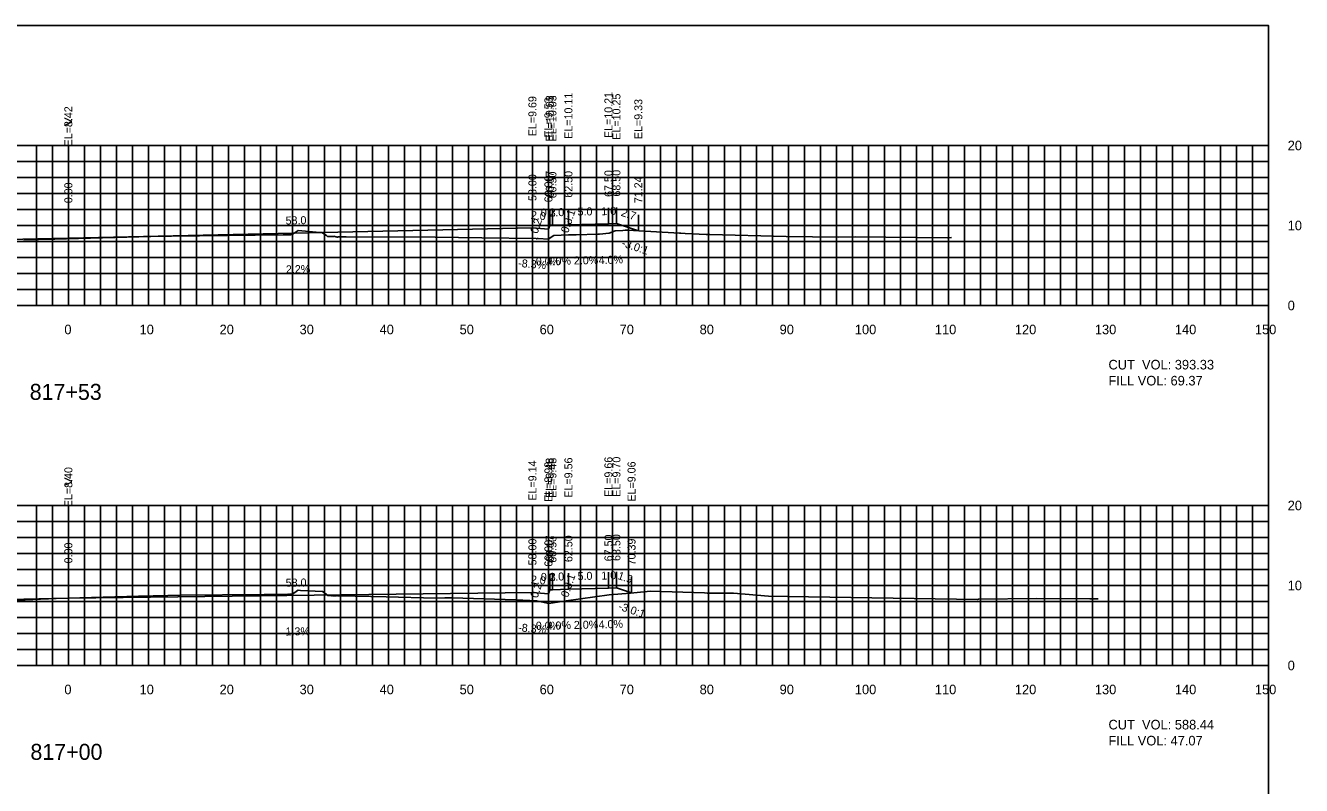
# Model space of a CAD drawing. Extents: x 1797419 to 1809236, y 248759 to 251512.
# Drawn here: x 1805345.6 to 1805505.1, y 250512.3 to 250607.3 of the extents above; entities that cross this region are included whole.
import ezdxf

# ---------------------------------------------------------------- set-up
doc = ezdxf.new("R2010")
doc.units = 0
for name, color, linetype in [('1', 7, 'Continuous'), ('10', 7, 'Continuous'), ('3', 7, 'Continuous'), ('31', 7, 'Continuous'), ('4', 7, 'Continuous'), ('60', 7, 'Continuous'), ('ANNO-TXT', 7, 'Continuous'), ('CL-CNST', 7, 'Continuous'), ('Level 62', 7, 'Continuous'), ('M-ROADS', 7, 'Continuous')]:
    doc.layers.add(name, color=color, linetype=linetype)

msp = doc.modelspace()

# ---------------------------------------------------------------- linework, layer by layer
for p, q in [((1805409, 250581.95), (1805409, 250583.95)), ((1805411, 250581.78), (1805411, 250583.78)), ((1805411.17, 250582.28), (1805411.17, 250584.28)), ((1805411.5, 250582.28), (1805411.5, 250584.28)), ((1805413.5, 250582.36), (1805413.5, 250584.36)), ((1805418.5, 250582.46), (1805418.5, 250584.46)), ((1805419.5, 250582.5), (1805419.5, 250584.5)), ((1805422.24, 250581.59), (1805422.24, 250583.59)), ((1805351, 250580.67), (1805351, 250582.67)), ((1805411.17, 250536.73), (1805411.17, 250538.73)), ((1805411.5, 250536.73), (1805411.5, 250538.73)), ((1805413.5, 250536.81), (1805413.5, 250538.81)), ((1805418.5, 250536.91), (1805418.5, 250538.91)), ((1805419.5, 250536.95), (1805419.5, 250538.95)), ((1805351, 250535.66), (1805351, 250537.66)), ((1805409, 250536.4), (1805409, 250538.4)), ((1805411, 250536.23), (1805411, 250538.23)), ((1805421.39, 250536.32), (1805421.39, 250538.32))]:
    msp.add_line(p, q)
msp.add_lwpolyline([(1805201, 250417.26), (1805501, 250417.26), (1805501, 250607.26), (1805201, 250607.26)], close=True)
at = {"layer": '60'}
for p, q in [((1805501, 250572.26), (1805501, 250592.26)), ((1805501.06, 250592.26), (1805501, 250592.26)), ((1805501.06, 250582.26), (1805501, 250582.26)), ((1805201, 250572.26), (1805501, 250572.26)), ((1805351, 250572.2), (1805351, 250572.26)), ((1805361, 250572.2), (1805361, 250572.26)), ((1805371, 250572.2), (1805371, 250572.26)), ((1805381, 250572.2), (1805381, 250572.26)), ((1805391, 250572.2), (1805391, 250572.26)), ((1805401, 250572.2), (1805401, 250572.26)), ((1805411, 250572.2), (1805411, 250572.26)), ((1805421, 250572.2), (1805421, 250572.26)), ((1805431, 250572.2), (1805431, 250572.26)), ((1805441, 250572.2), (1805441, 250572.26)), ((1805451, 250572.2), (1805451, 250572.26)), ((1805461, 250572.2), (1805461, 250572.26)), ((1805471, 250572.2), (1805471, 250572.26)), ((1805481, 250572.2), (1805481, 250572.26)), ((1805491, 250572.2), (1805491, 250572.26)), ((1805501, 250572.2), (1805501, 250572.26)), ((1805501.06, 250572.26), (1805501, 250572.26)), ((1805501, 250527.26), (1805501, 250547.26)), ((1805501.06, 250547.26), (1805501, 250547.26)), ((1805501.06, 250537.26), (1805501, 250537.26)), ((1805201, 250527.26), (1805501, 250527.26)), ((1805351, 250527.2), (1805351, 250527.26)), ((1805361, 250527.2), (1805361, 250527.26)), ((1805371, 250527.2), (1805371, 250527.26)), ((1805381, 250527.2), (1805381, 250527.26)), ((1805391, 250527.2), (1805391, 250527.26)), ((1805401, 250527.2), (1805401, 250527.26)), ((1805411, 250527.2), (1805411, 250527.26)), ((1805421, 250527.2), (1805421, 250527.26)), ((1805431, 250527.2), (1805431, 250527.26)), ((1805441, 250527.2), (1805441, 250527.26)), ((1805451, 250527.2), (1805451, 250527.26)), ((1805461, 250527.2), (1805461, 250527.26)), ((1805471, 250527.2), (1805471, 250527.26)), ((1805481, 250527.2), (1805481, 250527.26)), ((1805491, 250527.2), (1805491, 250527.26)), ((1805501, 250527.2), (1805501, 250527.26)), ((1805501.06, 250527.26), (1805501, 250527.26))]:
    msp.add_line(p, q, dxfattribs=at)
at = {"layer": 'CL-CNST'}
for points in [[(1805243.42, 250584.45), (1805258.5, 250579.42), (1805259.5, 250579.38), (1805264.5, 250579.28), (1805266.5, 250579.2), (1805266.83, 250579.2), (1805267, 250578.7), (1805269, 250578.87), (1805351, 250580.67), (1805409, 250581.95), (1805411, 250581.78), (1805411.17, 250582.28), (1805411.5, 250582.28), (1805413.5, 250582.36), (1805418.5, 250582.46), (1805419.5, 250582.5), (1805422.24, 250581.59)], [(1805243.79, 250539.31), (1805258.5, 250534.41), (1805259.5, 250534.37), (1805264.5, 250534.27), (1805266.5, 250534.19), (1805266.83, 250534.19), (1805267, 250533.69), (1805269, 250533.85), (1805351, 250535.66), (1805409, 250536.4), (1805411, 250536.23), (1805411.17, 250536.73), (1805411.5, 250536.73), (1805413.5, 250536.81), (1805418.5, 250536.91), (1805419.5, 250536.95), (1805421.39, 250536.32)]]:
    msp.add_lwpolyline(points, dxfattribs=at)
at = {"layer": 'Level 62'}
for p, q in [((1805201, 250592.26), (1805501, 250592.26)), ((1805347, 250572.26), (1805347, 250592.26)), ((1805349, 250572.26), (1805349, 250592.26)), ((1805351, 250572.26), (1805351, 250592.26)), ((1805353, 250572.26), (1805353, 250592.26)), ((1805355, 250572.26), (1805355, 250592.26)), ((1805357, 250572.26), (1805357, 250592.26)), ((1805359, 250572.26), (1805359, 250592.26)), ((1805361, 250572.26), (1805361, 250592.26)), ((1805363, 250572.26), (1805363, 250592.26)), ((1805365, 250572.26), (1805365, 250592.26)), ((1805367, 250572.26), (1805367, 250592.26)), ((1805369, 250572.26), (1805369, 250592.26)), ((1805371, 250572.26), (1805371, 250592.26)), ((1805373, 250572.26), (1805373, 250592.26)), ((1805375, 250572.26), (1805375, 250592.26)), ((1805377, 250572.26), (1805377, 250592.26)), ((1805379, 250572.26), (1805379, 250592.26)), ((1805381, 250572.26), (1805381, 250592.26)), ((1805383, 250572.26), (1805383, 250592.26)), ((1805385, 250572.26), (1805385, 250592.26)), ((1805387, 250572.26), (1805387, 250592.26)), ((1805389, 250572.26), (1805389, 250592.26)), ((1805391, 250572.26), (1805391, 250592.26)), ((1805393, 250572.26), (1805393, 250592.26)), ((1805395, 250572.26), (1805395, 250592.26)), ((1805397, 250572.26), (1805397, 250592.26)), ((1805399, 250572.26), (1805399, 250592.26)), ((1805401, 250572.26), (1805401, 250592.26)), ((1805403, 250572.26), (1805403, 250592.26)), ((1805405, 250572.26), (1805405, 250592.26)), ((1805407, 250572.26), (1805407, 250592.26)), ((1805409, 250572.26), (1805409, 250592.26)), ((1805411, 250572.26), (1805411, 250592.26)), ((1805413, 250572.26), (1805413, 250592.26)), ((1805415, 250572.26), (1805415, 250592.26)), ((1805417, 250572.26), (1805417, 250592.26)), ((1805419, 250572.26), (1805419, 250592.26)), ((1805421, 250572.26), (1805421, 250592.26)), ((1805423, 250572.26), (1805423, 250592.26)), ((1805425, 250572.26), (1805425, 250592.26)), ((1805427, 250572.26), (1805427, 250592.26)), ((1805429, 250572.26), (1805429, 250592.26)), ((1805431, 250572.26), (1805431, 250592.26)), ((1805433, 250572.26), (1805433, 250592.26)), ((1805435, 250572.26), (1805435, 250592.26)), ((1805437, 250572.26), (1805437, 250592.26)), ((1805439, 250572.26), (1805439, 250592.26)), ((1805441, 250572.26), (1805441, 250592.26)), ((1805443, 250572.26), (1805443, 250592.26)), ((1805445, 250572.26), (1805445, 250592.26)), ((1805447, 250572.26), (1805447, 250592.26)), ((1805449, 250572.26), (1805449, 250592.26)), ((1805451, 250572.26), (1805451, 250592.26)), ((1805453, 250572.26), (1805453, 250592.26)), ((1805455, 250572.26), (1805455, 250592.26)), ((1805457, 250572.26), (1805457, 250592.26)), ((1805459, 250572.26), (1805459, 250592.26)), ((1805461, 250572.26), (1805461, 250592.26)), ((1805463, 250572.26), (1805463, 250592.26)), ((1805465, 250572.26), (1805465, 250592.26)), ((1805467, 250572.26), (1805467, 250592.26)), ((1805469, 250572.26), (1805469, 250592.26)), ((1805471, 250572.26), (1805471, 250592.26)), ((1805473, 250572.26), (1805473, 250592.26)), ((1805475, 250572.26), (1805475, 250592.26)), ((1805477, 250572.26), (1805477, 250592.26)), ((1805479, 250572.26), (1805479, 250592.26)), ((1805481, 250572.26), (1805481, 250592.26)), ((1805483, 250572.26), (1805483, 250592.26)), ((1805485, 250572.26), (1805485, 250592.26)), ((1805487, 250572.26), (1805487, 250592.26)), ((1805489, 250572.26), (1805489, 250592.26)), ((1805491, 250572.26), (1805491, 250592.26)), ((1805493, 250572.26), (1805493, 250592.26)), ((1805495, 250572.26), (1805495, 250592.26)), ((1805497, 250572.26), (1805497, 250592.26)), ((1805499, 250572.26), (1805499, 250592.26)), ((1805501, 250572.26), (1805501, 250592.26)), ((1805201, 250590.26), (1805501, 250590.26)), ((1805201, 250588.26), (1805501, 250588.26)), ((1805201, 250586.26), (1805501, 250586.26)), ((1805201, 250584.26), (1805501, 250584.26)), ((1805201, 250582.26), (1805501, 250582.26)), ((1805201, 250580.26), (1805501, 250580.26)), ((1805201, 250578.26), (1805501, 250578.26)), ((1805201, 250576.26), (1805501, 250576.26)), ((1805201, 250574.26), (1805501, 250574.26)), ((1805201, 250572.26), (1805501, 250572.26)), ((1805201, 250547.26), (1805501, 250547.26)), ((1805347, 250527.26), (1805347, 250547.26)), ((1805349, 250527.26), (1805349, 250547.26)), ((1805351, 250527.26), (1805351, 250547.26)), ((1805353, 250527.26), (1805353, 250547.26)), ((1805355, 250527.26), (1805355, 250547.26)), ((1805357, 250527.26), (1805357, 250547.26)), ((1805359, 250527.26), (1805359, 250547.26)), ((1805361, 250527.26), (1805361, 250547.26)), ((1805363, 250527.26), (1805363, 250547.26)), ((1805365, 250527.26), (1805365, 250547.26)), ((1805367, 250527.26), (1805367, 250547.26)), ((1805369, 250527.26), (1805369, 250547.26)), ((1805371, 250527.26), (1805371, 250547.26)), ((1805373, 250527.26), (1805373, 250547.26)), ((1805375, 250527.26), (1805375, 250547.26)), ((1805377, 250527.26), (1805377, 250547.26)), ((1805379, 250527.26), (1805379, 250547.26)), ((1805381, 250527.26), (1805381, 250547.26)), ((1805383, 250527.26), (1805383, 250547.26)), ((1805385, 250527.26), (1805385, 250547.26)), ((1805387, 250527.26), (1805387, 250547.26)), ((1805389, 250527.26), (1805389, 250547.26)), ((1805391, 250527.26), (1805391, 250547.26)), ((1805393, 250527.26), (1805393, 250547.26)), ((1805395, 250527.26), (1805395, 250547.26)), ((1805397, 250527.26), (1805397, 250547.26)), ((1805399, 250527.26), (1805399, 250547.26)), ((1805401, 250527.26), (1805401, 250547.26)), ((1805403, 250527.26), (1805403, 250547.26)), ((1805405, 250527.26), (1805405, 250547.26)), ((1805407, 250527.26), (1805407, 250547.26)), ((1805409, 250527.26), (1805409, 250547.26)), ((1805411, 250527.26), (1805411, 250547.26)), ((1805413, 250527.26), (1805413, 250547.26)), ((1805415, 250527.26), (1805415, 250547.26)), ((1805417, 250527.26), (1805417, 250547.26)), ((1805419, 250527.26), (1805419, 250547.26)), ((1805421, 250527.26), (1805421, 250547.26)), ((1805423, 250527.26), (1805423, 250547.26)), ((1805425, 250527.26), (1805425, 250547.26)), ((1805427, 250527.26), (1805427, 250547.26)), ((1805429, 250527.26), (1805429, 250547.26)), ((1805431, 250527.26), (1805431, 250547.26)), ((1805433, 250527.26), (1805433, 250547.26)), ((1805435, 250527.26), (1805435, 250547.26)), ((1805437, 250527.26), (1805437, 250547.26)), ((1805439, 250527.26), (1805439, 250547.26)), ((1805441, 250527.26), (1805441, 250547.26)), ((1805443, 250527.26), (1805443, 250547.26)), ((1805445, 250527.26), (1805445, 250547.26)), ((1805447, 250527.26), (1805447, 250547.26)), ((1805449, 250527.26), (1805449, 250547.26)), ((1805451, 250527.26), (1805451, 250547.26)), ((1805453, 250527.26), (1805453, 250547.26)), ((1805455, 250527.26), (1805455, 250547.26)), ((1805457, 250527.26), (1805457, 250547.26)), ((1805459, 250527.26), (1805459, 250547.26)), ((1805461, 250527.26), (1805461, 250547.26)), ((1805463, 250527.26), (1805463, 250547.26)), ((1805465, 250527.26), (1805465, 250547.26)), ((1805467, 250527.26), (1805467, 250547.26)), ((1805469, 250527.26), (1805469, 250547.26)), ((1805471, 250527.26), (1805471, 250547.26)), ((1805473, 250527.26), (1805473, 250547.26)), ((1805475, 250527.26), (1805475, 250547.26)), ((1805477, 250527.26), (1805477, 250547.26)), ((1805479, 250527.26), (1805479, 250547.26)), ((1805481, 250527.26), (1805481, 250547.26)), ((1805483, 250527.26), (1805483, 250547.26)), ((1805485, 250527.26), (1805485, 250547.26)), ((1805487, 250527.26), (1805487, 250547.26)), ((1805489, 250527.26), (1805489, 250547.26)), ((1805491, 250527.26), (1805491, 250547.26)), ((1805493, 250527.26), (1805493, 250547.26)), ((1805495, 250527.26), (1805495, 250547.26)), ((1805497, 250527.26), (1805497, 250547.26)), ((1805499, 250527.26), (1805499, 250547.26)), ((1805501, 250527.26), (1805501, 250547.26)), ((1805201, 250545.26), (1805501, 250545.26)), ((1805201, 250543.26), (1805501, 250543.26)), ((1805201, 250541.26), (1805501, 250541.26)), ((1805201, 250539.26), (1805501, 250539.26)), ((1805201, 250537.26), (1805501, 250537.26)), ((1805201, 250535.26), (1805501, 250535.26)), ((1805201, 250533.26), (1805501, 250533.26)), ((1805201, 250531.26), (1805501, 250531.26)), ((1805201, 250529.26), (1805501, 250529.26)), ((1805201, 250527.26), (1805501, 250527.26))]:
    msp.add_line(p, q, dxfattribs=at)
at = {"layer": 'M-ROADS'}
for points in [[(1805345.45, 250580.46), (1805349.15, 250580.56), (1805349.31, 250580.56), (1805350.13, 250580.59), (1805350.78, 250580.61), (1805361.29, 250580.88), (1805361.3, 250580.88), (1805363.06, 250580.92), (1805363.91, 250580.94), (1805377.83, 250581.09), (1805378.81, 250581.09), (1805378.81, 250581.09), (1805378.82, 250581.09), (1805378.84, 250581.16), (1805378.86, 250581.16), (1805378.89, 250581.16), (1805378.91, 250581.16), (1805378.93, 250581.16), (1805378.93, 250581.16), (1805378.95, 250581.2), (1805378.96, 250581.14), (1805379.08, 250581.22), (1805379.72, 250581.63), (1805381.98, 250581.42), (1805382.7, 250581.38), (1805383.25, 250581.02), (1805383.4, 250580.9), (1805384.09, 250580.9), (1805384.11, 250580.9), (1805384.14, 250580.9), (1805384.18, 250580.9), (1805384.19, 250580.9), (1805384.23, 250580.91), (1805384.24, 250580.91), (1805384.29, 250580.88), (1805384.31, 250580.89), (1805384.35, 250580.87), (1805384.38, 250580.85), (1805384.42, 250580.85), (1805384.5, 250580.84), (1805384.51, 250580.84), (1805384.6, 250580.77), (1805384.61, 250580.76), (1805384.64, 250580.8), (1805384.71, 250580.82), (1805384.74, 250580.84), (1805384.85, 250580.84), (1805384.85, 250580.84), (1805385.71, 250580.84), (1805396.85, 250580.8), (1805402.66, 250580.73), (1805409.48, 250580.63), (1805409.53, 250580.61), (1805409.55, 250580.61), (1805409.61, 250580.62), (1805409.68, 250580.63), (1805409.73, 250580.64), (1805410.99, 250580.54), (1805411.36, 250580.79), (1805411.67, 250581.01), (1805413.51, 250581.07), (1805414.11, 250581.09), (1805414.28, 250581.09), (1805414.46, 250581.09), (1805417.19, 250581.19), (1805417.37, 250581.19), (1805418.58, 250581.28), (1805419.33, 250581.6), (1805420.3, 250581.65), (1805420.59, 250581.66), (1805420.8, 250581.66), (1805420.93, 250581.66), (1805427.37, 250581.29), (1805427.54, 250581.29), (1805428.1, 250581.27), (1805430.7, 250581.14), (1805431.16, 250581.13), (1805431.18, 250581.13), (1805440.73, 250580.89), (1805447.28, 250580.79), (1805447.31, 250580.79), (1805449.33, 250580.82), (1805460.86, 250580.73), (1805460.92, 250580.73), (1805461.4, 250580.74)], [(1805337.78, 250535.11), (1805349.46, 250535.65), (1805359.77, 250535.91), (1805363.45, 250536), (1805365.03, 250536.04), (1805375.48, 250536.15), (1805376.88, 250536.14), (1805377.2, 250536.13), (1805377.54, 250536.13), (1805378.27, 250536.13), (1805378.41, 250536.17), (1805378.46, 250536.18), (1805378.54, 250536.12), (1805378.54, 250536.12), (1805378.63, 250536.15), (1805378.65, 250536.16), (1805378.69, 250536.17), (1805378.7, 250536.17), (1805378.74, 250536.18), (1805378.75, 250536.18), (1805378.79, 250536.18), (1805378.8, 250536.18), (1805378.82, 250536.18), (1805378.83, 250536.18), (1805378.84, 250536.18), (1805378.85, 250536.17), (1805378.87, 250536.18), (1805378.87, 250536.18), (1805378.88, 250536.18), (1805378.89, 250536.18), (1805378.9, 250536.19), (1805378.91, 250536.19), (1805378.92, 250536.19), (1805378.92, 250536.19), (1805378.93, 250536.19), (1805378.93, 250536.18), (1805378.94, 250536.18), (1805378.95, 250536.18), (1805378.95, 250536.18), (1805378.96, 250536.19), (1805378.96, 250536.19), (1805378.96, 250536.18), (1805378.97, 250536.18), (1805378.97, 250536.19), (1805378.97, 250536.19), (1805378.98, 250536.18), (1805378.98, 250536.18), (1805378.99, 250536.18), (1805378.99, 250536.18), (1805379, 250536.18), (1805379, 250536.18), (1805379, 250536.17), (1805379, 250536.17), (1805379.01, 250536.18), (1805379.01, 250536.18), (1805379.01, 250536.18), (1805379.01, 250536.18), (1805379.02, 250536.18), (1805379.02, 250536.18), (1805379.02, 250536.19), (1805379.02, 250536.19), (1805379.03, 250536.19), (1805379.03, 250536.19), (1805379.03, 250536.19), (1805379.03, 250536.19), (1805379.03, 250536.19), (1805379.03, 250536.19), (1805379.65, 250536.61), (1805379.73, 250536.66), (1805380, 250536.63), (1805382.76, 250536.5), (1805382.83, 250536.45), (1805383.43, 250536), (1805383.72, 250535.99), (1805383.73, 250535.99), (1805383.73, 250535.99), (1805383.74, 250536), (1805383.75, 250536), (1805383.76, 250535.99), (1805383.78, 250535.99), (1805383.79, 250535.99), (1805383.81, 250535.99), (1805383.83, 250535.98), (1805383.86, 250535.97), (1805383.86, 250535.97), (1805383.88, 250535.98), (1805383.89, 250535.98), (1805383.92, 250535.99), (1805383.93, 250535.99), (1805383.96, 250535.99), (1805383.98, 250535.98), (1805384.01, 250535.98), (1805384.04, 250535.99), (1805384.06, 250535.99), (1805384.11, 250535.98), (1805384.16, 250535.97), (1805384.2, 250535.97), (1805384.29, 250535.97), (1805384.31, 250535.97), (1805384.47, 250535.98), (1805384.59, 250535.99), (1805384.7, 250535.97), (1805384.86, 250535.95), (1805384.91, 250535.95), (1805390.74, 250535.83), (1805396.91, 250535.69), (1805398.05, 250535.7), (1805398.97, 250535.71), (1805406.92, 250535.45), (1805409.56, 250535.32), (1805409.73, 250535.29), (1805411.07, 250535.02), (1805413.22, 250535.32), (1805418.6, 250536.07), (1805421.24, 250536.3), (1805423.74, 250536.56), (1805430.51, 250536.32), (1805430.86, 250536.31), (1805434.05, 250536.29), (1805434.13, 250536.29), (1805438.5, 250535.92), (1805440.87, 250535.86), (1805464.62, 250535.52), (1805464.76, 250535.53), (1805472.06, 250535.63), (1805478.69, 250535.57), (1805478.82, 250535.57), (1805479.73, 250535.6)]]:
    msp.add_lwpolyline(points, dxfattribs=at)

# ---------------------------------------------------------------- texts
for s, rotation, p in [('0.3:1', 71.5647, (1805413.46, 250581.24)), ('-3.0:1', 341.5651, (1805420.08, 250579.67)), ('0.3:1', 71.5647, (1805413.46, 250535.69)), ('-3.0:1', 341.5651, (1805419.66, 250534.26))]:
    msp.add_text(s, height=1, rotation=rotation).set_placement(p)
at = {"layer": '1'}
for s, p in [('817+53', (1805346.17, 250560.46)), ('817+00', (1805346.26, 250515.46))]:
    msp.add_text(s, height=2, dxfattribs=at).set_placement(p)
at = {"layer": '10'}
for s, p in [('0', (1805350.5, 250568.66)), ('10', (1805359.9, 250568.66)), ('20', (1805369.9, 250568.66)), ('30', (1805379.9, 250568.66)), ('40', (1805389.9, 250568.66)), ('50', (1805399.9, 250568.66)), ('60', (1805409.9, 250568.66)), ('70', (1805419.9, 250568.66)), ('80', (1805429.9, 250568.66)), ('90', (1805439.9, 250568.66)), ('100', (1805449.3, 250568.66)), ('110', (1805459.3, 250568.66)), ('120', (1805469.3, 250568.66)), ('130', (1805479.3, 250568.66)), ('140', (1805489.3, 250568.66)), ('150', (1805499.3, 250568.66)), ('0', (1805350.5, 250523.66)), ('10', (1805359.9, 250523.66)), ('20', (1805369.9, 250523.66)), ('30', (1805379.9, 250523.66)), ('40', (1805389.9, 250523.66)), ('50', (1805399.9, 250523.66)), ('60', (1805409.9, 250523.66)), ('70', (1805419.9, 250523.66)), ('80', (1805429.9, 250523.66)), ('90', (1805439.9, 250523.66)), ('100', (1805449.3, 250523.66)), ('110', (1805459.3, 250523.66)), ('120', (1805469.3, 250523.66)), ('130', (1805479.3, 250523.66)), ('140', (1805489.3, 250523.66)), ('150', (1805499.3, 250523.66))]:
    msp.add_text(s, height=1.2, dxfattribs=at).set_placement(p)
at = {"layer": '3'}
for s, p in [('EL=9.69', (1805409.5, 250593.41)), ('EL=9.53', (1805411.5, 250593.25)), ('EL=10.03', (1805411.67, 250592.76)), ('EL=10.03', (1805412, 250592.76)), ('EL=10.11', (1805414, 250593.09)), ('EL=10.21', (1805419, 250593.19)), ('EL=10.25', (1805420, 250592.98)), ('EL=9.33', (1805422.74, 250593.05)), ('EL=8.42', (1805351.5, 250592.14)), ('58.00', (1805409.5, 250585.32)), ('60.00', (1805411.5, 250585.15)), ('60.17', (1805411.67, 250585.73)), ('60.50', (1805412, 250585.65)), ('62.50', (1805414, 250585.73)), ('67.50', (1805419, 250585.83)), ('68.50', (1805420, 250585.87)), ('71.24', (1805422.74, 250585.04)), ('0.00', (1805351.5, 250585.04)), ('EL=9.14', (1805409.5, 250547.86)), ('EL=9.48', (1805411.67, 250548.2)), ('EL=9.48', (1805412, 250548.2)), ('EL=9.56', (1805414, 250548.23)), ('EL=9.66', (1805419, 250548.33)), ('EL=9.70', (1805420, 250548.34)), ('EL=8.40', (1805351.5, 250547.04)), ('EL=8.98', (1805411.5, 250547.7)), ('EL=9.06', (1805421.89, 250547.74)), ('60.17', (1805411.67, 250540.18)), ('60.50', (1805412, 250540.1)), ('62.50', (1805414, 250540.18)), ('67.50', (1805419, 250540.28)), ('68.50', (1805420, 250540.32)), ('0.00', (1805351.5, 250540.02)), ('58.00', (1805409.5, 250539.77)), ('60.00', (1805411.5, 250539.6)), ('70.39', (1805421.89, 250539.77))]:
    msp.add_text(s, height=1, rotation=90, dxfattribs=at).set_placement(p)
at = {"layer": '31'}
for s, p in [('20', (1805503.4, 250591.66)), ('10', (1805503.4, 250581.66)), ('0', (1805503.4, 250571.66)), ('20', (1805503.4, 250546.66)), ('10', (1805503.4, 250536.66)), ('0', (1805503.4, 250526.66))]:
    msp.add_text(s, height=1.2, dxfattribs=at).set_placement(p)
at = {"layer": '4'}
for s, rotation, p in [('58.0', 1.2603, (1805378.16, 250582.37)), ('2.0', 355.2364, (1805408.77, 250583.07)), ('2.0', 2.2906, (1805411.13, 250583.37)), ('5.0', 1.1458, (1805414.65, 250583.49)), ('1.0', 2.2906, (1805417.63, 250583.53)), ('2.7', 341.5651, (1805420, 250583.49)), ('0.2', 71.5647, (1805409.64, 250581.16)), ('4.0%', 2.2906, (1805410.79, 250577.25)), ('2.0%', 1.1458, (1805414.19, 250577.38)), ('4.0%', 2.2906, (1805417.29, 250577.41)), ('2.2%', 1.2603, (1805378.2, 250576.27)), ('-8.3%', 355.2364, (1805407.19, 250577.08)), ('2.0', 355.2364, (1805408.77, 250537.52)), ('2.0', 2.2906, (1805411.13, 250537.82)), ('5.0', 1.1458, (1805414.65, 250537.93)), ('1.0', 2.2906, (1805417.63, 250537.98)), ('1.9', 341.5651, (1805419.58, 250538.08)), ('58.0', 0.7326, (1805378.17, 250537.1)), ('0.2', 71.5647, (1805409.64, 250535.61)), ('-8.3%', 355.2364, (1805407.19, 250531.53)), ('4.0%', 2.2906, (1805410.79, 250531.7)), ('2.0%', 1.1458, (1805414.19, 250531.82)), ('4.0%', 2.2906, (1805417.29, 250531.86)), ('1.3%', 0.7326, (1805378.15, 250531))]:
    msp.add_text(s, height=1, rotation=rotation, dxfattribs=at).set_placement(p)
for s, p in [('0.3', (1805410.05, 250583.38)), ('0.0%', (1805409.42, 250577.28)), ('0.3', (1805410.05, 250537.83)), ('0.0%', (1805409.42, 250531.73))]:
    msp.add_text(s, height=1, dxfattribs=at).set_placement(p)
at = {"layer": '60'}
for p in [(1805350.39, 250594.51), (1805350.39, 250549.51)]:
    msp.add_text('>', height=1.5, dxfattribs=at).set_placement(p)
at = {"layer": 'ANNO-TXT'}
for s, p in [('CUT  VOL: 393.33', (1805481, 250564.26)), ('FILL VOL: 69.37', (1805481, 250562.26)), ('CUT  VOL: 588.44', (1805481, 250519.26)), ('FILL VOL: 47.07', (1805481, 250517.26))]:
    msp.add_text(s, height=1.2, dxfattribs=at).set_placement(p)

doc.saveas('drawing.dxf')
